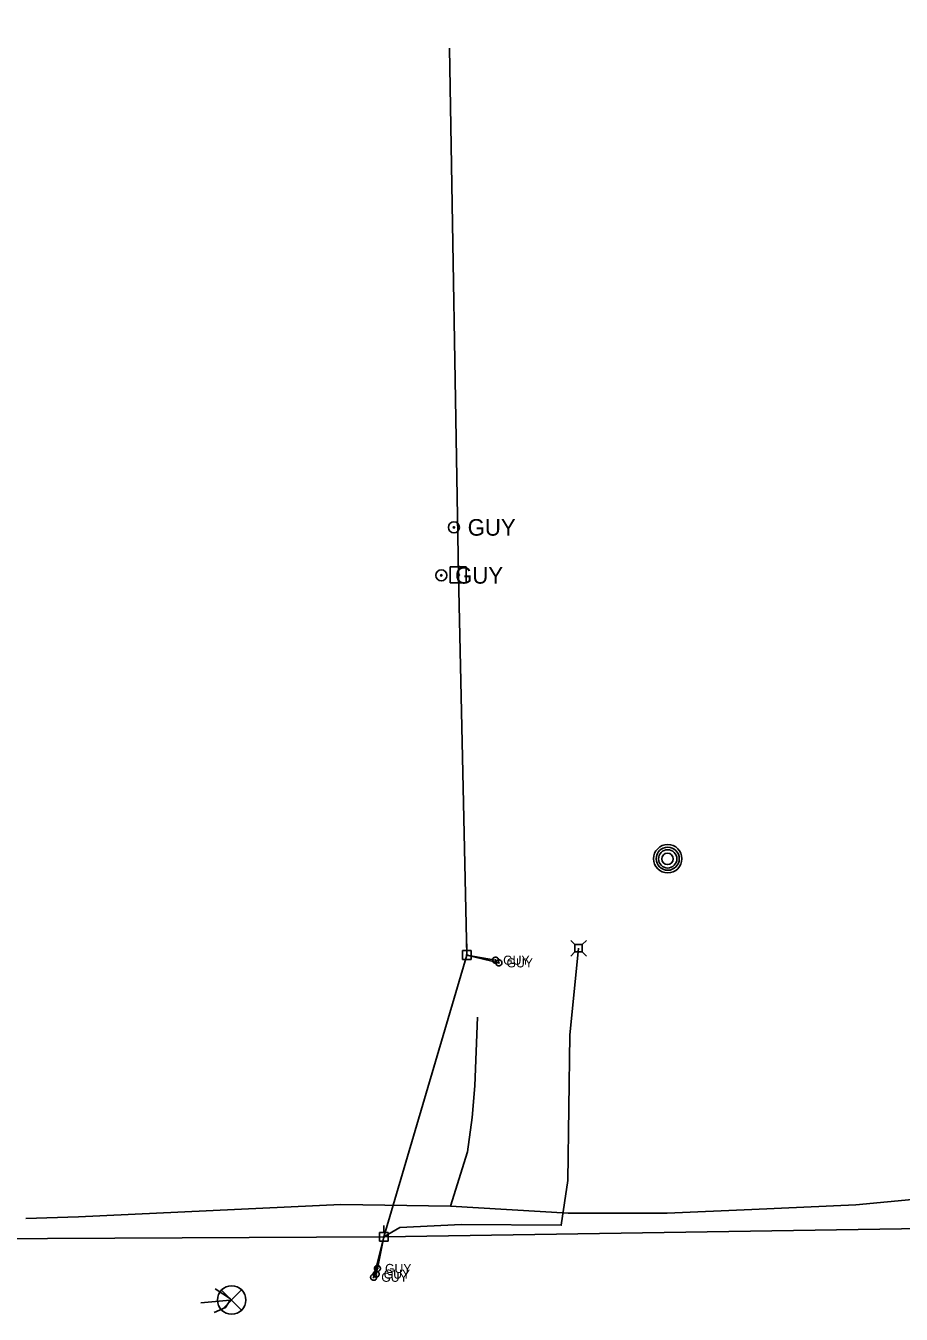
# Model space of a CAD drawing. Extents: x 600849 to 606371, y 330010 to 403088.
# Drawn here: x 603023 to 603393, y 398181 to 398725 of the extents above; entities that cross this region are included whole.
import ezdxf

# ---------------------------------------------------------------- set-up
doc = ezdxf.new("R2010")
doc.units = 0
for name, color, linetype in [('Default', 7, 'Continuous'), ('E_FTMS_Conduit', 7, 'Continuous'), ('E_UTL_AG_Bold', 7, 'Continuous'), ('E_UTL_EGuyWire', 7, 'Continuous'), ('E_UTL_EPowerPole', 7, 'Continuous'), ('E_UTL_FO_MH', 7, 'Continuous'), ('E_UTL_FO_UG', 7, 'Continuous'), ('E_UTL_G_UG', 7, 'Continuous'), ('E_UTL_MH', 7, 'Continuous'), ('E_UTL_Overhead', 7, 'Continuous')]:
    doc.layers.add(name, color=color, linetype=linetype)

# ---------------------------------------------------------------- blocks, each defined once
blk = doc.blocks.new('PBX')
at = {"layer": 'Default'}
for p, q in [((15.1, 15.6), (-15.6, -15.5)), ((-15.6, 15.2), (15.4, -15.8))]:
    blk.add_line(p, q, dxfattribs=at)
blk.add_circle((0, 0), 22, dxfattribs=at)

msp = doc.modelspace()

# ---------------------------------------------------------------- linework, layer by layer
at = {"layer": 'E_FTMS_Conduit'}
for points in [[(603109.36, 398187.2), (603102.85, 398191.33)], [(603096.73, 398185.54), (603109.12, 398186.59), (603107.24, 398183.48), (603102.45, 398181.34)]]:
    msp.add_lwpolyline(points, dxfattribs=at)
at = {"layer": 'E_UTL_AG_Bold'}
for points in [[(603254.83, 398336.85), (603253.08, 398338.6)], [(603257.93, 398336.85), (603254.83, 398336.85)], [(603254.83, 398336.85), (603254.83, 398333.75)], [(603257.93, 398336.85), (603259.68, 398338.6)], [(603257.93, 398333.75), (603257.93, 398336.85)], [(603254.83, 398333.75), (603253.08, 398332)], [(603254.83, 398333.75), (603257.93, 398333.75)], [(603257.93, 398333.75), (603259.68, 398332)]]:
    msp.add_lwpolyline(points, dxfattribs=at)
at = {"layer": 'E_UTL_EGuyWire'}
for p, q in [((603221.34, 398330.25), (603209.24, 398332.43)), ((603222.75, 398329.14), (603209.24, 398332.43)), ((603169.82, 398196.29), (603174.13, 398213.34)), ((603174.13, 398213.34), (603170.87, 398197.61)), ((603171.41, 398200.01), (603174.13, 398213.34))]:
    msp.add_line(p, q, dxfattribs=at)
for points in [[(603222.62, 398330.25), (603222.6, 398330.49), (603222.53, 398330.73), (603222.42, 398330.94), (603222.27, 398331.14), (603222.08, 398331.3), (603221.87, 398331.42), (603221.64, 398331.5), (603221.4, 398331.53), (603221.15, 398331.52), (603220.92, 398331.46), (603220.69, 398331.36), (603220.5, 398331.22), (603220.33, 398331.04), (603220.2, 398330.84), (603220.11, 398330.61), (603220.06, 398330.37), (603220.06, 398330.13), (603220.11, 398329.89), (603220.2, 398329.66), (603220.33, 398329.46), (603220.5, 398329.28), (603220.69, 398329.14), (603220.92, 398329.04), (603221.15, 398328.98), (603221.4, 398328.97), (603221.64, 398329), (603221.87, 398329.08), (603222.08, 398329.2), (603222.27, 398329.36), (603222.42, 398329.56), (603222.53, 398329.77), (603222.6, 398330.01), (603222.62, 398330.25)], [(603221.5, 398330.25), (603221.49, 398330.28), (603221.49, 398330.31), (603221.47, 398330.34), (603221.45, 398330.36), (603221.43, 398330.38), (603221.4, 398330.4), (603221.37, 398330.41), (603221.34, 398330.41), (603221.31, 398330.41), (603221.28, 398330.4), (603221.26, 398330.39), (603221.23, 398330.37), (603221.21, 398330.35), (603221.19, 398330.32), (603221.18, 398330.3), (603221.18, 398330.27), (603221.18, 398330.24), (603221.18, 398330.21), (603221.19, 398330.18), (603221.21, 398330.15), (603221.23, 398330.13), (603221.26, 398330.11), (603221.28, 398330.1), (603221.31, 398330.09), (603221.34, 398330.09), (603221.37, 398330.09), (603221.4, 398330.1), (603221.43, 398330.12), (603221.45, 398330.14), (603221.47, 398330.16), (603221.49, 398330.19), (603221.49, 398330.22), (603221.5, 398330.25)], [(603224.04, 398329.14), (603224.01, 398329.38), (603223.94, 398329.62), (603223.83, 398329.83), (603223.68, 398330.02), (603223.5, 398330.18), (603223.29, 398330.31), (603223.06, 398330.39), (603222.81, 398330.42), (603222.57, 398330.41), (603222.33, 398330.35), (603222.11, 398330.25), (603221.91, 398330.11), (603221.74, 398329.93), (603221.61, 398329.73), (603221.52, 398329.5), (603221.48, 398329.26), (603221.48, 398329.02), (603221.52, 398328.78), (603221.61, 398328.55), (603221.74, 398328.35), (603221.91, 398328.17), (603222.11, 398328.03), (603222.33, 398327.93), (603222.57, 398327.87), (603222.81, 398327.86), (603223.06, 398327.89), (603223.29, 398327.97), (603223.5, 398328.09), (603223.68, 398328.25), (603223.83, 398328.45), (603223.94, 398328.66), (603224.01, 398328.9), (603224.04, 398329.14)], [(603222.91, 398329.14), (603222.91, 398329.17), (603222.9, 398329.2), (603222.89, 398329.23), (603222.87, 398329.25), (603222.85, 398329.27), (603222.82, 398329.29), (603222.79, 398329.3), (603222.76, 398329.3), (603222.73, 398329.3), (603222.7, 398329.29), (603222.67, 398329.28), (603222.65, 398329.26), (603222.63, 398329.24), (603222.61, 398329.21), (603222.6, 398329.18), (603222.59, 398329.15), (603222.59, 398329.12), (603222.6, 398329.09), (603222.61, 398329.07), (603222.63, 398329.04), (603222.65, 398329.02), (603222.67, 398329), (603222.7, 398328.99), (603222.73, 398328.98), (603222.76, 398328.98), (603222.79, 398328.98), (603222.82, 398328.99), (603222.85, 398329.01), (603222.87, 398329.03), (603222.89, 398329.05), (603222.9, 398329.08), (603222.91, 398329.11), (603222.91, 398329.14)], [(603172.15, 398197.61), (603172.13, 398197.85), (603172.06, 398198.09), (603171.95, 398198.3), (603171.8, 398198.5), (603171.61, 398198.65), (603171.4, 398198.78), (603171.17, 398198.86), (603170.93, 398198.89), (603170.68, 398198.88), (603170.45, 398198.82), (603170.22, 398198.72), (603170.03, 398198.58), (603169.86, 398198.4), (603169.73, 398198.2), (603169.64, 398197.97), (603169.59, 398197.73), (603169.59, 398197.49), (603169.64, 398197.25), (603169.73, 398197.02), (603169.86, 398196.82), (603170.03, 398196.64), (603170.22, 398196.5), (603170.45, 398196.4), (603170.68, 398196.34), (603170.93, 398196.33), (603171.17, 398196.36), (603171.4, 398196.44), (603171.61, 398196.56), (603171.8, 398196.72), (603171.95, 398196.92), (603172.06, 398197.13), (603172.13, 398197.37), (603172.15, 398197.61)], [(603172.69, 398200.01), (603172.67, 398200.25), (603172.6, 398200.48), (603172.49, 398200.7), (603172.34, 398200.89), (603172.16, 398201.05), (603171.94, 398201.17), (603171.71, 398201.25), (603171.47, 398201.29), (603171.23, 398201.28), (603170.99, 398201.22), (603170.77, 398201.12), (603170.57, 398200.98), (603170.4, 398200.8), (603170.27, 398200.59), (603170.18, 398200.37), (603170.13, 398200.13), (603170.13, 398199.88), (603170.18, 398199.65), (603170.27, 398199.42), (603170.4, 398199.21), (603170.57, 398199.04), (603170.77, 398198.9), (603170.99, 398198.79), (603171.23, 398198.74), (603171.47, 398198.72), (603171.71, 398198.76), (603171.94, 398198.84), (603172.16, 398198.96), (603172.34, 398199.12), (603172.49, 398199.31), (603172.6, 398199.53), (603172.67, 398199.76), (603172.69, 398200.01)], [(603171.57, 398200.01), (603171.57, 398200.04), (603171.56, 398200.07), (603171.55, 398200.09), (603171.53, 398200.12), (603171.5, 398200.14), (603171.48, 398200.15), (603171.45, 398200.16), (603171.42, 398200.17), (603171.39, 398200.17), (603171.36, 398200.16), (603171.33, 398200.15), (603171.31, 398200.13), (603171.29, 398200.11), (603171.27, 398200.08), (603171.26, 398200.05), (603171.25, 398200.02), (603171.25, 398199.99), (603171.26, 398199.96), (603171.27, 398199.93), (603171.29, 398199.91), (603171.31, 398199.89), (603171.33, 398199.87), (603171.36, 398199.86), (603171.39, 398199.85), (603171.42, 398199.85), (603171.45, 398199.85), (603171.48, 398199.86), (603171.5, 398199.88), (603171.53, 398199.9), (603171.55, 398199.92), (603171.56, 398199.95), (603171.57, 398199.98), (603171.57, 398200.01)], [(603171.1, 398196.29), (603171.08, 398196.54), (603171.01, 398196.77), (603170.9, 398196.99), (603170.75, 398197.18), (603170.57, 398197.34), (603170.35, 398197.46), (603170.12, 398197.54), (603169.88, 398197.58), (603169.64, 398197.56), (603169.4, 398197.51), (603169.18, 398197.41), (603168.98, 398197.26), (603168.81, 398197.09), (603168.68, 398196.88), (603168.59, 398196.66), (603168.54, 398196.42), (603168.54, 398196.17), (603168.59, 398195.93), (603168.68, 398195.71), (603168.81, 398195.5), (603168.98, 398195.32), (603169.18, 398195.18), (603169.4, 398195.08), (603169.64, 398195.02), (603169.88, 398195.01), (603170.12, 398195.05), (603170.35, 398195.13), (603170.57, 398195.25), (603170.75, 398195.41), (603170.9, 398195.6), (603171.01, 398195.82), (603171.08, 398196.05), (603171.1, 398196.29)], [(603169.98, 398196.29), (603169.98, 398196.32), (603169.97, 398196.35), (603169.96, 398196.38), (603169.94, 398196.4), (603169.91, 398196.42), (603169.89, 398196.44), (603169.86, 398196.45), (603169.83, 398196.45), (603169.8, 398196.45), (603169.77, 398196.45), (603169.74, 398196.43), (603169.72, 398196.41), (603169.7, 398196.39), (603169.68, 398196.37), (603169.67, 398196.34), (603169.66, 398196.31), (603169.66, 398196.28), (603169.67, 398196.25), (603169.68, 398196.22), (603169.7, 398196.19), (603169.72, 398196.17), (603169.74, 398196.15), (603169.77, 398196.14), (603169.8, 398196.13), (603169.83, 398196.13), (603169.86, 398196.14), (603169.89, 398196.15), (603169.91, 398196.16), (603169.94, 398196.18), (603169.96, 398196.21), (603169.97, 398196.23), (603169.98, 398196.26), (603169.98, 398196.29)], [(603171.03, 398197.61), (603171.02, 398197.64), (603171.02, 398197.67), (603171, 398197.7), (603170.98, 398197.72), (603170.96, 398197.74), (603170.93, 398197.76), (603170.9, 398197.77), (603170.87, 398197.77), (603170.84, 398197.77), (603170.81, 398197.76), (603170.79, 398197.75), (603170.76, 398197.73), (603170.74, 398197.71), (603170.72, 398197.68), (603170.71, 398197.65), (603170.71, 398197.62), (603170.71, 398197.59), (603170.71, 398197.56), (603170.72, 398197.54), (603170.74, 398197.51), (603170.76, 398197.49), (603170.79, 398197.47), (603170.81, 398197.46), (603170.84, 398197.45), (603170.87, 398197.45), (603170.9, 398197.45), (603170.93, 398197.46), (603170.96, 398197.48), (603170.98, 398197.5), (603171, 398197.52), (603171.02, 398197.55), (603171.02, 398197.58), (603171.03, 398197.61)]]:
    msp.add_lwpolyline(points, dxfattribs=at)
for centre, radius in [((603203.71, 398513.12), 2.33), ((603203.71, 398513.12), 0.292), ((603198.39, 398492.85), 2.33), ((603198.39, 398492.85), 0.292)]:
    msp.add_circle(centre, radius, dxfattribs=at)
at = {"layer": 'E_UTL_EPowerPole'}
for points in [[(603205.55, 398496.4), (603205.55, 398501.69)], [(603208.91, 398496.4), (603202.2, 398496.4)], [(603202.2, 398496.4), (603202.2, 398489.69)], [(603208.91, 398489.69), (603208.91, 398496.4)], [(603202.2, 398489.69), (603208.91, 398489.69)], [(603211.05, 398334.28), (603207.36, 398334.28)], [(603207.36, 398334.28), (603207.36, 398330.58)], [(603209.21, 398334.28), (603209.21, 398337.18)], [(603211.05, 398330.58), (603211.05, 398334.28)], [(603207.36, 398330.58), (603211.05, 398330.58)], [(603209.48, 398332.43), (603209.47, 398332.48), (603209.46, 398332.52), (603209.44, 398332.56), (603209.41, 398332.6), (603209.38, 398332.63), (603209.34, 398332.65), (603209.3, 398332.66), (603209.25, 398332.67), (603209.21, 398332.67), (603209.16, 398332.66), (603209.12, 398332.64), (603209.08, 398332.61), (603209.05, 398332.58), (603209.03, 398332.54), (603209.01, 398332.5), (603209, 398332.46), (603209, 398332.41), (603209.01, 398332.37), (603209.03, 398332.32), (603209.05, 398332.29), (603209.08, 398332.25), (603209.12, 398332.23), (603209.16, 398332.21), (603209.21, 398332.2), (603209.25, 398332.19), (603209.3, 398332.2), (603209.34, 398332.22), (603209.38, 398332.24), (603209.41, 398332.27), (603209.44, 398332.3), (603209.46, 398332.34), (603209.47, 398332.39), (603209.48, 398332.43)], [(603175.94, 398215.18), (603172.26, 398215.18)], [(603172.26, 398215.18), (603172.26, 398211.49)], [(603174.1, 398215.18), (603174.1, 398218.09)], [(603175.94, 398211.49), (603175.94, 398215.18)], [(603172.26, 398211.49), (603175.94, 398211.49)], [(603174.37, 398213.34), (603174.37, 398213.38), (603174.35, 398213.43), (603174.33, 398213.47), (603174.3, 398213.5), (603174.27, 398213.53), (603174.23, 398213.55), (603174.19, 398213.57), (603174.14, 398213.57), (603174.1, 398213.57), (603174.05, 398213.56), (603174.01, 398213.54), (603173.98, 398213.52), (603173.94, 398213.48), (603173.92, 398213.45), (603173.9, 398213.4), (603173.89, 398213.36), (603173.89, 398213.31), (603173.9, 398213.27), (603173.92, 398213.23), (603173.94, 398213.19), (603173.98, 398213.16), (603174.01, 398213.13), (603174.05, 398213.11), (603174.1, 398213.1), (603174.14, 398213.1), (603174.19, 398213.1), (603174.23, 398213.12), (603174.27, 398213.14), (603174.3, 398213.17), (603174.33, 398213.21), (603174.35, 398213.25), (603174.37, 398213.29), (603174.37, 398213.34)]]:
    msp.add_lwpolyline(points, dxfattribs=at)
msp.add_circle((603205.61, 398493.05), 0.434, dxfattribs=at)
at = {"layer": 'E_UTL_FO_UG'}
msp.add_lwpolyline([(603174.13, 398213.34), (603180.9, 398217.36), (603206.89, 398218.58), (603249.1, 398218.28), (603251.91, 398237.15), (603252.71, 398298.61), (603256.38, 398335.3)], dxfattribs=at)
at = {"layer": 'E_UTL_G_UG'}
for points in [[(603213.65, 398306.11), (603212.5, 398277.2), (603211.5, 398263.73), (603209.48, 398249.28), (603202.24, 398226.38), (603174.52, 398226.75), (603155.91, 398227.09)], [(603022.81, 398221.16), (603045.15, 398221.75), (603155.91, 398227.09)], [(603202.24, 398226.33), (603252.01, 398223.4)], [(603459.81, 398229.08), (603441.73, 398229.93), (603410.74, 398230.36), (603373.49, 398226.88), (603329.63, 398224.94), (603293.86, 398223.42), (603252.01, 398223.43)]]:
    msp.add_lwpolyline(points, dxfattribs=at)
at = {"layer": 'E_UTL_MH'}
for centre, radius in [((603294.08, 398373.13), 6), ((603294.09, 398373.13), 4.87), ((603294.06, 398373.07), 3.87), ((603293.96, 398373.05), 2.42)]:
    msp.add_circle(centre, radius, dxfattribs=at)
at = {"layer": 'E_UTL_Overhead'}
msp.add_line((603205.61, 398493.05), (603201.86, 398715.58), dxfattribs=at)
for points in [[(601799.71, 399128), (601802.67, 398978.9), (601805.44, 398837.6), (601808.29, 398687.36), (601814.03, 398508.79), (601815.62, 398465.02), (601815.47, 398454.62), (601818.52, 398272.77), (601842.51, 398204.94), (601846.66, 398206.83), (601971.29, 398212.9), (602201.47, 398217.45), (602455.18, 398214.45), (602672.91, 398212.36), (602889.72, 398211.91), (603174.13, 398213.34), (603438.35, 398217.5), (603564.62, 398219.01), (603722.34, 398221.33)], [(603174.13, 398213.34), (603209.24, 398332.43), (603205.61, 398493.05)]]:
    msp.add_lwpolyline(points, dxfattribs=at)

# ---------------------------------------------------------------- block references
at = {"layer": 'E_UTL_FO_MH', "xscale": 0.27287126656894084, "yscale": 0.27287126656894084}
msp.add_blockref('PBX', (603109.81, 398186.67), dxfattribs=at)

# ---------------------------------------------------------------- texts
at = {"layer": 'E_UTL_EGuyWire'}
for height, p in [(7, (603209.54, 398509.62)), (7, (603204.22, 398489.35)), (3.85, (603224.54, 398328.33)), (3.85, (603225.96, 398327.21)), (3.85, (603173.03, 398194.37)), (3.85, (603174.07, 398195.68)), (3.85, (603174.62, 398198.08))]:
    msp.add_text('GUY', height=height, dxfattribs=at).set_placement(p)

doc.saveas('drawing.dxf')
